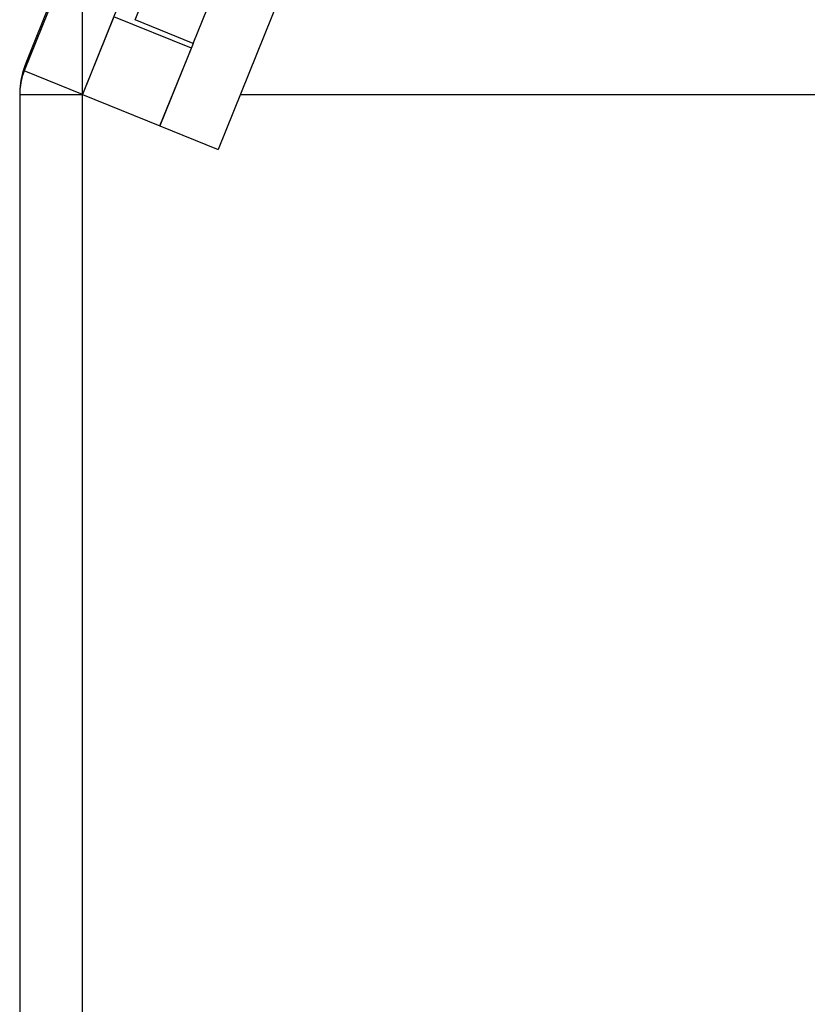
# Model space of a CAD drawing. Header units: inches. Extents: x 170 to 284, y 215 to 248.
# Tile 799 of 1056: x 235.544 to 235.705, y 224.158 to 224.36. Entities that reach past the tile are written whole.
import ezdxf

# ---------------------------------------------------------------- set-up
doc = ezdxf.new("R2010")
doc.units = ezdxf.units.IN
doc.header["$LTSCALE"] = 0.25
doc.header["$MEASUREMENT"] = 0
doc.layers.add('RH FRONT OF HOOD', color=7, linetype='Continuous')

msp = doc.modelspace()

# ---------------------------------------------------------------- linework, layer by layer
at = {"layer": 'RH FRONT OF HOOD'}
for p, q in [((235.58943, 224.4604), (235.54453, 224.34929)), ((235.58974, 224.46201), (235.54484, 224.35089)), ((235.60133, 224.45559), (235.55644, 224.34448)), ((235.62029, 224.42254), (235.58422, 224.33325)), ((235.56722, 224.35974), (235.58967, 224.4153)), ((235.57913, 224.35493), (235.60157, 224.41049)), ((235.55644, 220.13922), (235.55644, 224.39199)), ((235.56285, 224.36035), (235.55644, 224.34448)), ((235.57873, 224.35394), (235.56285, 224.36035)), ((235.57913, 224.35493), (235.56722, 224.35974)), ((235.57913, 224.35493), (235.57231, 224.33806)), ((235.57231, 224.33806), (235.57873, 224.35394)), ((235.54453, 224.34929), (235.54431, 224.34938)), ((235.55644, 224.34448), (235.54453, 224.34929)), ((235.5436, 224.34448), (235.55644, 224.34448)), ((235.5436, 224.34448), (235.5436, 220.13922)), ((235.55644, 224.34448), (235.57231, 224.33806)), ((235.55644, 220.13922), (235.55644, 224.34448)), ((235.58875, 224.34448), (236.1899, 224.34448)), ((235.57231, 224.33806), (235.58422, 224.33325))]:
    msp.add_line(p, q, dxfattribs=at)
for centre, radius in [((235.56072, 224.34448), 0.01712), ((235.55644, 224.34448), 0.01284)]:
    msp.add_arc(centre, radius, 158, 180, dxfattribs=at)

doc.saveas('drawing.dxf')
